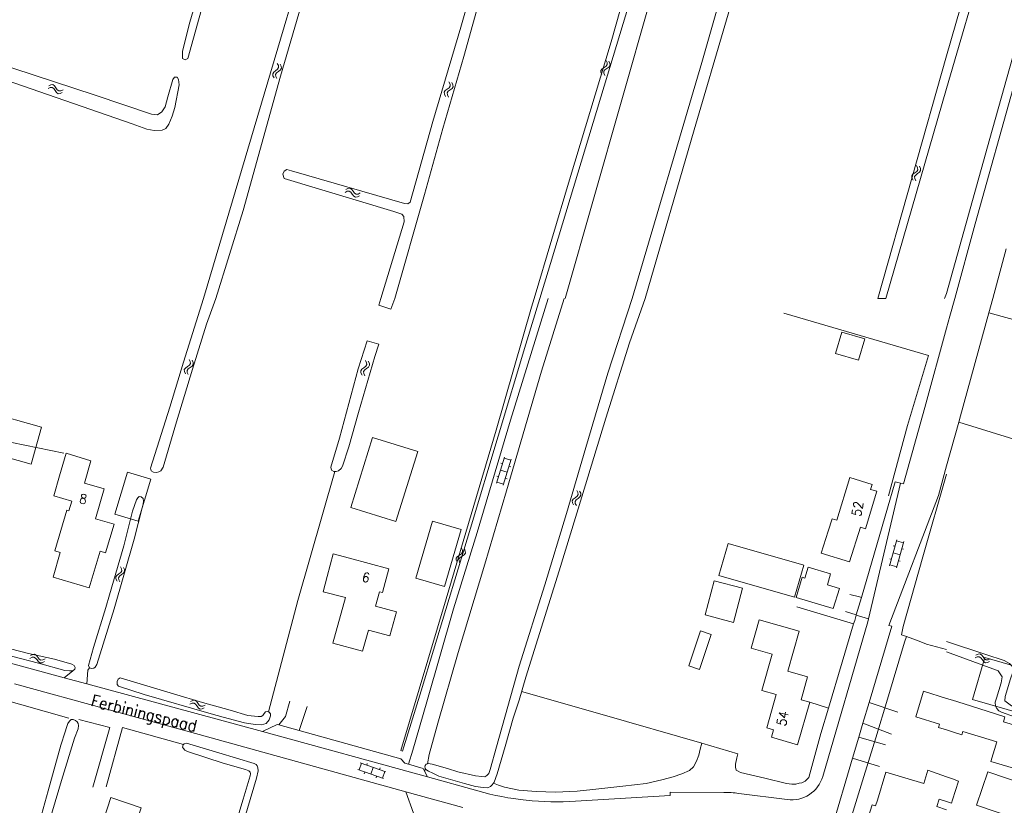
# Model space of a CAD drawing. Header units: metres. Extents: x 189705 to 199106, y 581686 to 588448.
# Tile 438 of 555: x 197844 to 198010, y 584914 to 585047. Entities that reach past the tile are written whole.
import ezdxf

# ---------------------------------------------------------------- set-up
doc = ezdxf.new("R2010")
doc.units = ezdxf.units.M
doc.layers.add('B-WA-OG-GBKN-G', color=7, linetype='Continuous', lineweight=18)
doc.styles.add('Style-STANDARD', font='STANDARD.shx')

msp = doc.modelspace()

# ---------------------------------------------------------------- linework, layer by layer
at = {"layer": 'B-WA-OG-GBKN-G'}
for p, q in [((197887.121, 585039.619), (197887.311, 585039.258)), ((197942.748, 585039.764), (197942.581, 585040.137)), ((197942.763, 585039.428), (197942.748, 585039.764)), ((197943.225, 585039.624), (197943.057, 585039.997)), ((197943.242, 585039.287), (197943.225, 585039.624)), ((197886.524, 585038.154), (197886.35, 585037.875)), ((197886.85, 585038.399), (197886.524, 585038.154)), ((197887.01, 585038.044), (197886.836, 585037.765)), ((197887.178, 585038.653), (197886.85, 585038.399)), ((197887.335, 585038.291), (197887.01, 585038.044)), ((197887.348, 585038.932), (197887.178, 585038.653)), ((197887.311, 585039.258), (197887.348, 585038.932)), ((197887.66, 585038.536), (197887.335, 585038.291)), ((197887.606, 585039.509), (197887.798, 585039.15)), ((197887.837, 585038.825), (197887.66, 585038.536)), ((197887.798, 585039.15), (197887.837, 585038.825)), ((197941.696, 585038.434), (197941.892, 585038.711)), ((197941.715, 585038.108), (197941.696, 585038.434)), ((197941.883, 585037.737), (197941.715, 585038.108)), ((197941.892, 585038.711), (197942.231, 585038.935)), ((197942.178, 585038.296), (197942.365, 585038.563)), ((197942.194, 585037.969), (197942.178, 585038.296)), ((197942.36, 585037.596), (197942.194, 585037.969)), ((197942.231, 585038.935), (197942.572, 585039.161)), ((197942.365, 585038.563), (197942.708, 585038.797)), ((197942.572, 585039.161), (197942.763, 585039.428)), ((197942.708, 585038.797), (197943.05, 585039.02)), ((197943.05, 585039.02), (197943.242, 585039.287)), ((197886.35, 585037.875), (197886.388, 585037.54)), ((197886.388, 585037.54), (197886.579, 585037.178)), ((197886.836, 585037.765), (197886.873, 585037.43)), ((197886.873, 585037.43), (197887.064, 585037.069)), ((197916.066, 585036.504), (197916.254, 585036.142)), ((197916.55, 585036.393), (197916.741, 585036.033)), ((197848.458, 585035.386), (197848.828, 585035.556)), ((197848.592, 585035.864), (197848.961, 585036.037)), ((197848.828, 585035.556), (197849.156, 585035.576)), ((197848.961, 585036.037), (197849.288, 585036.059)), ((197849.156, 585035.576), (197849.425, 585035.392)), ((197849.288, 585036.059), (197849.567, 585035.867)), ((197849.425, 585035.392), (197849.662, 585035.051)), ((197849.567, 585035.867), (197849.795, 585035.53)), ((197849.662, 585035.051), (197849.89, 585034.713)), ((197849.795, 585035.53), (197850.025, 585035.193)), ((197849.89, 585034.713), (197850.159, 585034.524)), ((197850.025, 585035.193), (197850.295, 585035.004)), ((197850.295, 585035.004), (197850.63, 585035.023)), ((197850.496, 585034.545), (197850.867, 585034.717)), ((197850.63, 585035.023), (197851.001, 585035.195)), ((197915.464, 585035.04), (197915.289, 585034.762)), ((197915.289, 585034.762), (197915.327, 585034.427)), ((197915.792, 585035.284), (197915.464, 585035.04)), ((197915.95, 585034.929), (197915.775, 585034.65)), ((197915.775, 585034.65), (197915.811, 585034.316)), ((197916.12, 585035.538), (197915.792, 585035.284)), ((197916.276, 585035.175), (197915.95, 585034.929)), ((197916.29, 585035.816), (197916.12, 585035.538)), ((197916.254, 585036.142), (197916.29, 585035.816)), ((197916.602, 585035.419), (197916.276, 585035.175)), ((197916.779, 585035.708), (197916.602, 585035.419)), ((197916.741, 585036.033), (197916.779, 585035.708)), ((197850.159, 585034.524), (197850.496, 585034.545)), ((197915.327, 585034.427), (197915.517, 585034.065)), ((197915.811, 585034.316), (197916.001, 585033.954)), ((197994.633, 585021.17), (197994.962, 585021.412)), ((197995.107, 585022.024), (197994.921, 585022.388)), ((197994.962, 585021.412), (197995.139, 585021.689)), ((197995.139, 585021.689), (197995.107, 585022.024)), ((197995.117, 585021.056), (197995.446, 585021.296)), ((197995.59, 585021.908), (197995.404, 585022.272)), ((197995.446, 585021.296), (197995.624, 585021.573)), ((197995.624, 585021.573), (197995.59, 585021.908)), ((197994.124, 585020.642), (197994.305, 585020.929)), ((197994.159, 585020.317), (197994.124, 585020.642)), ((197994.346, 585019.955), (197994.159, 585020.317)), ((197994.305, 585020.929), (197994.633, 585021.17)), ((197994.612, 585020.529), (197994.786, 585020.805)), ((197994.645, 585020.203), (197994.612, 585020.529)), ((197994.829, 585019.839), (197994.645, 585020.203)), ((197994.786, 585020.805), (197995.117, 585021.056)), ((197898.563, 585017.877), (197898.926, 585018.06)), ((197898.68, 585018.359), (197899.042, 585018.545)), ((197898.926, 585018.06), (197899.253, 585018.092)), ((197899.042, 585018.545), (197899.368, 585018.58)), ((197899.253, 585018.092), (197899.529, 585017.918)), ((197899.368, 585018.58), (197899.654, 585018.398)), ((197899.654, 585018.398), (197899.894, 585018.07)), ((197899.894, 585018.07), (197900.136, 585017.741)), ((197899.529, 585017.918), (197899.779, 585017.587)), ((197899.779, 585017.587), (197900.018, 585017.256)), ((197900.018, 585017.256), (197900.295, 585017.078)), ((197900.136, 585017.741), (197900.412, 585017.562)), ((197900.295, 585017.078), (197900.63, 585017.111)), ((197900.412, 585017.562), (197900.747, 585017.594)), ((197900.63, 585017.111), (197900.995, 585017.297)), ((197900.747, 585017.594), (197901.111, 585017.779)), ((197871.622, 584988.253), (197871.437, 584987.981)), ((197871.958, 584988.485), (197871.622, 584988.253)), ((197872.104, 584988.124), (197871.919, 584987.852)), ((197872.295, 584988.726), (197871.958, 584988.485)), ((197872.439, 584988.358), (197872.104, 584988.124)), ((197872.277, 584989.693), (197872.452, 584989.325)), ((197872.476, 584988.998), (197872.295, 584988.726)), ((197872.773, 584988.59), (197872.439, 584988.358)), ((197872.452, 584989.325), (197872.476, 584988.998)), ((197872.757, 584989.565), (197872.934, 584989.198)), ((197872.961, 584988.872), (197872.773, 584988.59)), ((197872.934, 584989.198), (197872.961, 584988.872)), ((197901.708, 584988.292), (197901.38, 584988.049)), ((197902.036, 584988.544), (197901.708, 584988.292)), ((197902.192, 584988.181), (197901.865, 584987.936)), ((197901.986, 584989.51), (197902.173, 584989.148)), ((197902.208, 584988.822), (197902.036, 584988.544)), ((197902.173, 584989.148), (197902.208, 584988.822)), ((197902.518, 584988.424), (197902.192, 584988.181)), ((197902.47, 584989.398), (197902.659, 584989.037)), ((197902.697, 584988.712), (197902.518, 584988.424)), ((197902.659, 584989.037), (197902.697, 584988.712)), ((197871.437, 584987.981), (197871.462, 584987.645)), ((197871.462, 584987.645), (197871.639, 584987.276)), ((197871.919, 584987.852), (197871.942, 584987.516)), ((197871.942, 584987.516), (197872.119, 584987.148)), ((197901.38, 584988.049), (197901.204, 584987.771)), ((197901.204, 584987.771), (197901.24, 584987.436)), ((197901.24, 584987.436), (197901.429, 584987.073)), ((197901.865, 584987.936), (197901.689, 584987.658)), ((197901.689, 584987.658), (197901.724, 584987.323)), ((197901.724, 584987.323), (197901.913, 584986.961)), ((197924.095, 584968.822), (197925.419, 584973.227)), ((197924.801, 584972.212), (197925.088, 584972.126)), ((197925.244, 584968.476), (197926.569, 584972.881)), ((197925.362, 584973.035), (197926.511, 584972.69)), ((197926.209, 584971.684), (197926.496, 584971.598)), ((197924.139, 584970.011), (197924.427, 584969.925)), ((197924.757, 584971.024), (197925.906, 584970.679)), ((197924.153, 584969.013), (197925.302, 584968.668)), ((197925.605, 584969.675), (197925.892, 584969.589)), ((197937.682, 584966.632), (197937.354, 584966.377)), ((197937.626, 584967.597), (197937.815, 584967.236)), ((197937.852, 584966.91), (197937.682, 584966.632)), ((197937.815, 584967.236), (197937.852, 584966.91)), ((197938.164, 584966.514), (197937.839, 584966.269)), ((197938.111, 584967.487), (197938.302, 584967.128)), ((197938.341, 584966.803), (197938.164, 584966.514)), ((197938.302, 584967.128), (197938.341, 584966.803)), ((197937.027, 584966.133), (197936.853, 584965.854)), ((197936.853, 584965.854), (197936.891, 584965.519)), ((197936.891, 584965.519), (197937.082, 584965.157)), ((197937.354, 584966.377), (197937.027, 584966.133)), ((197937.514, 584966.022), (197937.339, 584965.743)), ((197937.339, 584965.743), (197937.375, 584965.409)), ((197937.375, 584965.409), (197937.566, 584965.047)), ((197937.839, 584966.269), (197937.514, 584966.022)), ((197990.388, 584954.865), (197991.612, 584959.299)), ((197991.017, 584958.27), (197991.306, 584958.191)), ((197991.545, 584954.546), (197992.769, 584958.98)), ((197991.559, 584959.106), (197992.716, 584958.787)), ((197917.489, 584956.469), (197917.833, 584956.687)), ((197917.833, 584956.687), (197918.177, 584956.907)), ((197917.96, 584956.313), (197918.307, 584956.54)), ((197918.177, 584956.907), (197918.374, 584957.171)), ((197918.365, 584957.507), (197918.204, 584957.883)), ((197918.307, 584956.54), (197918.653, 584956.757)), ((197918.374, 584957.171), (197918.365, 584957.507)), ((197918.653, 584956.757), (197918.849, 584957.021)), ((197918.838, 584957.358), (197918.678, 584957.734)), ((197918.849, 584957.021), (197918.838, 584957.358)), ((197991, 584957.082), (197992.157, 584956.763)), ((197992.436, 584957.775), (197992.725, 584957.695)), ((197917.289, 584956.196), (197917.489, 584956.469)), ((197917.302, 584955.869), (197917.289, 584956.196)), ((197917.464, 584955.495), (197917.302, 584955.869)), ((197917.768, 584956.05), (197917.96, 584956.313)), ((197917.778, 584955.722), (197917.768, 584956.05)), ((197917.937, 584955.346), (197917.778, 584955.722)), ((197990.406, 584956.055), (197990.695, 584955.975)), ((197990.442, 584955.058), (197991.598, 584954.738)), ((197991.878, 584955.753), (197992.167, 584955.673)), ((197860.059, 584953.283), (197859.88, 584953.006)), ((197860.389, 584953.522), (197860.059, 584953.283)), ((197860.721, 584953.771), (197860.389, 584953.522)), ((197860.873, 584953.406), (197860.543, 584953.165)), ((197860.68, 584954.737), (197860.864, 584954.374)), ((197860.895, 584954.047), (197860.721, 584953.771)), ((197860.864, 584954.374), (197860.895, 584954.047)), ((197861.201, 584953.646), (197860.873, 584953.406)), ((197861.163, 584954.62), (197861.349, 584954.257)), ((197861.383, 584953.932), (197861.201, 584953.646)), ((197861.349, 584954.257), (197861.383, 584953.932)), ((197859.88, 584953.006), (197859.913, 584952.671)), ((197859.913, 584952.671), (197860.098, 584952.306)), ((197860.543, 584953.165), (197860.365, 584952.888)), ((197860.365, 584952.888), (197860.396, 584952.553)), ((197860.396, 584952.553), (197860.581, 584952.189)), ((197845.512, 584939.762), (197845.872, 584939.954)), ((197845.872, 584939.954), (197846.197, 584939.993)), ((197846.197, 584939.993), (197846.486, 584939.816)), ((198004.938, 584939.824), (198005.302, 584940.006)), ((198005.302, 584940.006), (198005.628, 584940.037)), ((198005.628, 584940.037), (198005.912, 584939.852)), ((197845.403, 584939.277), (197845.764, 584939.467)), ((197845.764, 584939.467), (197846.09, 584939.504)), ((197846.09, 584939.504), (197846.369, 584939.334)), ((197846.369, 584939.334), (197846.623, 584939.007)), ((197846.486, 584939.816), (197846.731, 584939.492)), ((197846.623, 584939.007), (197846.868, 584938.68)), ((197846.731, 584939.492), (197846.978, 584939.167)), ((197846.868, 584938.68), (197847.147, 584938.506)), ((197846.978, 584939.167), (197847.257, 584938.992)), ((197847.147, 584938.506), (197847.482, 584938.545)), ((197847.257, 584938.992), (197847.592, 584939.029)), ((197847.482, 584938.545), (197847.844, 584938.736)), ((197847.592, 584939.029), (197847.953, 584939.22)), ((198004.815, 584939.343), (198005.181, 584939.522)), ((198005.181, 584939.522), (198005.508, 584939.551)), ((198005.508, 584939.551), (198005.782, 584939.373)), ((198005.782, 584939.373), (198006.028, 584939.039)), ((198005.912, 584939.852), (198006.148, 584939.521)), ((198006.028, 584939.039), (198006.264, 584938.706)), ((198006.148, 584939.521), (198006.387, 584939.189)), ((198006.264, 584938.706), (198006.538, 584938.524)), ((198006.387, 584939.189), (198006.661, 584939.008)), ((198006.538, 584938.524), (198006.874, 584938.554)), ((198006.661, 584939.008), (198006.996, 584939.035)), ((198006.874, 584938.554), (198007.24, 584938.735)), ((198006.996, 584939.035), (198007.363, 584939.217)), ((197872.388, 584931.53), (197872.753, 584931.71)), ((197872.51, 584932.011), (197872.874, 584932.194)), ((197872.753, 584931.71), (197873.08, 584931.738)), ((197872.874, 584932.194), (197873.2, 584932.225)), ((197873.08, 584931.738), (197873.354, 584931.561)), ((197873.2, 584932.225), (197873.484, 584932.04)), ((197873.484, 584932.04), (197873.72, 584931.709)), ((197873.72, 584931.709), (197873.959, 584931.378)), ((197873.354, 584931.561), (197873.6, 584931.227)), ((197873.6, 584931.227), (197873.836, 584930.895)), ((197873.836, 584930.895), (197874.111, 584930.713)), ((197873.959, 584931.378), (197874.234, 584931.197)), ((197874.111, 584930.713), (197874.447, 584930.743)), ((197874.234, 584931.197), (197874.569, 584931.225)), ((197874.447, 584930.743), (197874.813, 584930.925)), ((197874.569, 584931.225), (197874.935, 584931.406)), ((197901.114, 584921.656), (197905.457, 584920.142)), ((197900.719, 584920.523), (197905.063, 584919.009)), ((197901.303, 584921.59), (197900.908, 584920.457)), ((197901.901, 584920.111), (197901.802, 584919.827)), ((197902.3, 584921.56), (197902.202, 584921.277)), ((197903.286, 584920.899), (197902.891, 584919.766)), ((197904.47, 584920.804), (197904.372, 584920.52)), ((197905.269, 584920.208), (197904.874, 584919.075)), ((197903.882, 584919.42), (197903.783, 584919.137))]:
    msp.add_line(p, q, dxfattribs=at)
at = {"layer": 'B-WA-OG-GBKN-G', "flags": 128}
for points in [[(197991.182, 585149.548), (197981.904, 585117.757), (197975.542, 585097.112), (197966.108, 585065.599), (197958.715, 585039.78), (197946.962, 585000)], [(198000, 585100.631), (197987.595, 585104.705), (197983.921, 585106.06), (197982.673, 585106.325), (197981.533, 585106.082), (197980.453, 585105.078), (197979.756, 585103.798), (197968.318, 585065.574), (197957.426, 585028.45), (197949.167, 585000)], [(198000, 585102.591), (198018.269, 585096.948), (198018.47, 585096.717), (198018.417, 585096.311), (198013.681, 585080.941), (198006.579, 585057.937), (198000, 585035.408)], [(198000, 585100.631), (198015.541, 585095.696), (198015.972, 585095.515), (198015.969, 585095.108), (198010.167, 585076.238), (198000, 585040.894)], [(198001.379, 585000), (198004.839, 585012.547), (198011.601, 585036.885), (198015.546, 585052.695), (198020.538, 585069.21), (198028.137, 585097.419)], [(198025.731, 585094.213), (198026.224, 585093.943), (198022.991, 585082.477), (198014.57, 585052.848), (198007.294, 585026.973), (198000, 585000.811)], [(197927.202, 585079.443), (197921.419, 585057.417), (197918.102, 585045.758), (197913.336, 585029.81), (197909.508, 585016.238), (197909.13, 585015.954), (197908.571, 585015.998), (197889.505, 585021.519), (197888.74, 585021.713), (197888.286, 585021.479), (197888.038, 585020.968), (197888.275, 585020.233), (197906.808, 585014.68), (197908.109, 585014.213), (197908.47, 585013.785), (197908.505, 585012.921), (197904.603, 585000)], [(197930.444, 585000), (197936.406, 585019.971), (197943.446, 585043.268), (197951.083, 585070.378), (197950.791, 585071.088), (197949.84, 585071.351), (197930.263, 585077.119), (197929.485, 585077.242), (197929.086, 585076.984), (197928.686, 585076.483), (197927.492, 585072.44)], [(197927.492, 585072.44), (197925.707, 585066.519), (197923.541, 585058.485), (197921.639, 585051.75), (197918.567, 585040.805), (197915.026, 585028.66), (197911.957, 585017.538), (197906.936, 585000)], [(197952.157, 585071.234), (197951.225, 585066.072), (197947, 585051.436), (197941.702, 585033.938), (197933.192, 585005.856), (197931.393, 585000)], [(197935.671, 585000), (197950.005, 585050.254), (197955.979, 585071.071)], [(197878.792, 585068.405), (197872.368, 585046.564), (197871.155, 585041.694), (197871.119, 585040.473), (197871.579, 585040.224), (197872.033, 585040.484), (197874.909, 585050.79)], [(197893.791, 585064.403), (197883.832, 585030.859), (197874.689, 585000)], [(197876.749, 585000), (197881.353, 585014.837), (197887.665, 585037.49), (197893.563, 585057.714)], [(197841.237, 585036.839), (197852.741, 585032.856), (197862.663, 585029.414), (197865.112, 585028.553), (197866.385, 585028.314), (197867.705, 585028.355), (197868.337, 585028.642), (197868.861, 585029.386), (197869.379, 585030.714), (197869.819, 585032.219), (197870.587, 585036.042), (197870.449, 585036.905), (197870.242, 585037.284), (197869.81, 585037.304), (197869.484, 585036.919), (197868.68, 585033.986), (197868.192, 585032.327), (197867.643, 585031.456), (197866.938, 585030.965), (197865.895, 585031.054), (197856.407, 585034.273), (197839.041, 585039.966)], [(197988.425, 585000), (198000, 585040.894)], [(197989.759, 585000), (198000, 585035.408)], [(198010.067, 585008.377), (198007.778, 585000)], [(197874.689, 585000), (197871.3, 584989.228), (197869.001, 584981.677), (197865.742, 584971.379), (197865.87, 584970.922), (197866.251, 584970.669), (197866.759, 584970.644), (197867.166, 584970.721), (197867.47, 584970.925), (197867.901, 584971.536), (197870.149, 584979.189), (197872.852, 584988.037), (197875.201, 584995.664), (197876.749, 585000)], [(197904.603, 585000), (197904.232, 584998.847)], [(197906.283, 584998.181), (197906.936, 585000)], [(197907.957, 584923.739), (197915.609, 584949.324), (197924.051, 584977.744), (197930.008, 584998.54), (197930.444, 585000)], [(197931.393, 585000), (197929.018, 584992.267), (197919.696, 584961.224), (197911.41, 584933.822), (197908.247, 584923.649), (197907.957, 584923.739)], [(197932.785, 585000), (197926.454, 584979.451), (197920.848, 584960.483), (197916.856, 584947.643), (197912.336, 584931.956), (197909.963, 584923.77), (197909.261, 584921.41)], [(197912.057, 584920.803), (197912.204, 584920.547), (197912.611, 584920.268), (197913.349, 584919.888), (197914.366, 584919.407), (197918.713, 584918.171), (197920.544, 584917.666), (197921.865, 584917.516), (197922.602, 584917.467), (197923.084, 584917.671), (197923.389, 584917.951), (197923.693, 584918.409), (197924.224, 584919.808), (197925.537, 584924.435), (197926.9, 584929.189), (197927.911, 584932.241), (197929.022, 584936.131), (197931.043, 584942.589), (197934.682, 584954.031), (197938.496, 584966.54), (197942.512, 584979.812), (197946.529, 584992.525), (197949.167, 585000)], [(197935.531, 585000), (197931.699, 584987.694), (197925.79, 584967.557), (197922.102, 584955.175), (197917.657, 584940.276), (197914.223, 584928.352), (197912.759, 584923.038), (197912.468, 584921.502)], [(197942.854, 584987.36), (197946.962, 585000)], [(197988.425, 585000), (197989.759, 585000)], [(197999.671, 584999.998), (197999.672, 585000)], [(197999.672, 585000), (198000, 585000.811)], [(198000, 584994.977), (198000.547, 584996.981), (198001.379, 585000)], [(198007.778, 585000), (198007.108, 584997.549)], [(197906.283, 584998.181), (197904.232, 584998.847)], [(197830.449, 584997.588), (197831.444, 584997.485), (197832.486, 584997.182), (197833.147, 584996.98), (197833.885, 584996.601), (197834.165, 584995.991), (197834.293, 584995.56), (197834.244, 584994.695), (197834.118, 584993.882), (197833.462, 584991.136), (197831.922, 584985.797), (197829.877, 584978.45), (197835.749, 584977.14), (197842.332, 584975.704), (197851.11, 584973.88)], [(197972.564, 584997.531), (197996.97, 584990.362), (197993.434, 584978.539), (197990.177, 584966.717)], [(198007.108, 584997.549), (198002.366, 584980.199), (198002.069, 584979.136)], [(198007.108, 584997.549), (198023.29, 584993.125), (198022.811, 584991.28), (198028.296, 584989.818), (198028.885, 584991.531)], [(197992.246, 584968.838), (197992.732, 584968.724), (197996.347, 584981.595), (198000, 584994.977)], [(197985.143, 584989.572), (197981.282, 584990.719), (197982.346, 584994.301), (197986.207, 584993.154), (197985.143, 584989.572)], [(197902.295, 584992.835), (197900.776, 584988.116), (197897.621, 584976.447), (197896.156, 584971.54), (197896.258, 584971.032), (197896.64, 584970.778), (197897.072, 584970.779), (197897.453, 584970.932), (197897.884, 584971.289), (197898.138, 584971.671), (197899.199, 584974.951), (197900.84, 584980.722), (197903.593, 584990.18), (197904.257, 584992.27)], [(197904.257, 584992.27), (197902.295, 584992.835)], [(197942.854, 584987.36), (197939.167, 584974.851), (197935.884, 584963.689), (197932.247, 584951.688), (197927.901, 584937.958), (197924.089, 584924.356), (197923.054, 584920.542), (197922.776, 584919.881), (197922.446, 584919.525), (197922.116, 584919.321), (197921.608, 584919.345), (197920.54, 584919.47), (197917.592, 584920.151), (197915.837, 584920.706), (197913.244, 584921.438), (197912.584, 584921.538), (197912.468, 584921.502)], [(197845.642, 584972.033), (197836.416, 584974.594), (197838.156, 584980.859), (197847.382, 584978.298), (197845.642, 584972.033)], [(198002.069, 584979.136), (198000, 584971.736)], [(198033.58, 584925.27), (198044.812, 584965.912), (198002.069, 584979.136)], [(197899.532, 584964.701), (197903.203, 584976.524), (197910.805, 584974.163), (197907.134, 584962.34), (197899.532, 584964.701)], [(197850.413, 584970.082), (197851.519, 584973.872), (197855.704, 584972.606), (197854.625, 584968.848)], [(198000, 584971.736), (197998.61, 584966.765), (197990.26, 584944.833), (197990.739, 584944.691), (197986.923, 584931.833)], [(197849.438, 584966.666), (197850.413, 584970.082)], [(197863.659, 584962.437), (197859.746, 584963.615), (197861.885, 584970.704), (197865.793, 584969.528), (197863.659, 584962.437)], [(197896.843, 584970.779), (197890.606, 584949.041), (197885.641, 584930.245)], [(197993.259, 584942.985), (197992.379, 584943.242), (197992.682, 584944.665), (197996.014, 584956.411), (198000, 584970.347)], [(197855.423, 584951.183), (197857.227, 584957.338), (197858.179, 584957.059), (197859.602, 584961.916), (197856.457, 584962.838), (197857.934, 584967.878), (197854.625, 584968.848)], [(197981.47, 584962.579), (197983.67, 584969.77), (197987.45, 584968.63), (197987.19, 584967.78), (197988.24, 584967.47), (197986.32, 584961.14), (197985.46, 584961.41), (197983.64, 584955.56), (197978.87, 584957.03), (197980.04, 584960.76)], [(197992.246, 584968.838), (197991.334, 584969.054), (197985.633, 584949.57)], [(197986.842, 584945.964), (197992.246, 584968.838)], [(197851.616, 584964.252), (197851.973, 584964.148), (197852.451, 584965.79), (197849.438, 584966.666)], [(197858.238, 584947.885), (197856.115, 584941.122), (197855.282, 584938.096), (197855.436, 584937.69), (197855.817, 584937.564), (197856.198, 584937.615), (197856.401, 584937.794), (197856.68, 584938.226), (197859.61, 584947.608), (197862.968, 584959.405), (197864.356, 584964.643), (197864.533, 584965.304), (197864.558, 584965.786), (197864.506, 584966.269), (197864.175, 584966.523), (197863.845, 584966.573), (197863.591, 584966.369), (197863.388, 584966.038), (197862.731, 584964.08), (197861.268, 584958.284), (197858.844, 584949.995), (197858.238, 584947.885)], [(197855.423, 584951.183), (197849.333, 584952.991), (197850.527, 584957.119), (197849.592, 584957.41), (197851.616, 584964.252)], [(197918.144, 584960.994), (197915.318, 584951.387), (197910.498, 584952.786), (197913.324, 584962.393), (197918.144, 584960.994)], [(197981.47, 584962.579), (197980.685, 584962.822), (197980.04, 584960.76)], [(197974.348, 584949.582), (197961.591, 584953.255), (197963.152, 584958.679), (197975.909, 584955.005), (197974.348, 584949.582)], [(197895.53, 584953.06), (197896.572, 584956.924)], [(197899.32, 584956.17), (197896.572, 584956.924)], [(197899.32, 584956.17), (197905.91, 584954.37), (197904.85, 584950.4), (197904.39, 584950.52), (197903.71, 584948.08), (197907.23, 584947.11), (197906.12, 584943.07), (197902.49, 584944.06), (197901.51, 584940.48), (197896.47, 584941.86), (197898.61, 584949.52)], [(197979.914, 584951.666), (197980.441, 584953.548), (197976.645, 584954.639), (197976.109, 584952.809)], [(197895.53, 584953.06), (197894.859, 584950.493), (197898.61, 584949.52)], [(197965.581, 584951.105), (197960.824, 584952.375), (197959.281, 584946.595), (197964.038, 584945.325), (197965.581, 584951.105)], [(197979.914, 584951.666), (197981.93, 584951.06), (197980.89, 584947.67), (197974.62, 584949.56), (197975.64, 584952.95), (197976.109, 584952.809)], [(197983.677, 584950.06), (197985.33, 584949.631), (197985.633, 584949.57)], [(197985.633, 584949.57), (197984.768, 584946.612)], [(197984.319, 584945.089), (197974.737, 584947.959)], [(197984.768, 584946.612), (197982.971, 584947.187)], [(197984.76, 584946.572), (197984.498, 584945.691), (197984.319, 584945.089)], [(197984.768, 584946.612), (197984.756, 584946.573)], [(197984.756, 584946.573), (197986.842, 584945.964)], [(197816.944, 584945.369), (197836.718, 584939.919), (197851.202, 584935.999)], [(197976.93, 584931.89), (197974.83, 584924.67), (197970.46, 584925.98), (197970.81, 584927.22), (197969.66, 584927.54), (197971.27, 584933.19), (197968.85, 584933.88), (197970.59, 584939.96), (197967.04, 584940.98), (197968.41, 584945.78), (197975.13, 584943.86), (197973.21, 584937.14), (197976.57, 584936.18), (197975.49, 584932.3), (197976.93, 584931.89)], [(197979.124, 584919.366), (197986.718, 584945.441), (197986.842, 584945.964)], [(197984.319, 584945.089), (197982.402, 584938.648), (197980.062, 584930.858)], [(197958.326, 584937.396), (197956.526, 584938), (197958.514, 584943.923), (197960.314, 584943.319), (197958.326, 584937.396)], [(197993.259, 584942.985), (197992.915, 584942.023), (197990.036, 584932.387), (197988.04, 584925.878), (197986.07, 584919.344), (197983.796, 584912.021), (197980.89, 584903.071), (197977.556, 584892.468), (197977.203, 584891.291)], [(198000, 584940.778), (197996.625, 584941.7), (197995.354, 584942.206), (197993.259, 584942.985)], [(198000, 584942.14), (198006.612, 584939.919), (198009.719, 584938.894), (198010.598, 584938.412), (198010.964, 584938.067), (198011.282, 584937.644), (198011.176, 584936.929), (198010.752, 584935.823), (198009.9, 584932.874), (198009.822, 584932.109), (198010.94, 584931.278), (198024.894, 584927.961), (198024.715, 584927.142)], [(197812.955, 584940.399), (197819.201, 584938.687), (197830.514, 584935.355), (197839.411, 584932.729), (197851.97, 584929.171)], [(197845.166, 584940.11), (197842.141, 584940.891), (197841.658, 584940.865), (197841.43, 584940.534), (197841.456, 584940.179), (197841.812, 584939.874), (197842.524, 584939.622), (197846.871, 584938.461), (197851.295, 584937.25), (197852.108, 584937.15), (197852.667, 584937.176), (197852.997, 584937.431), (197853.047, 584937.711), (197852.869, 584938.066), (197852.462, 584938.32), (197849.538, 584939.127), (197845.166, 584940.11)], [(198024.181, 584925.234), (198024.173, 584925.727), (198024.013, 584925.977), (198023.623, 584926.27), (198022.524, 584926.466), (198014.886, 584928.524), (198011.427, 584929.437), (198009.244, 584930.184), (198008.829, 584930.452), (198008.487, 584930.823), (198008.272, 584931.223), (198008.201, 584931.882), (198008.41, 584932.549), (198009.222, 584935.141), (198009.37, 584936.137), (198008.677, 584937.184), (198007.803, 584937.514), (198000, 584940.371)], [(198013.166, 584929.806), (198004.367, 584932.367), (198006.423, 584939.43), (198015.222, 584936.869), (198013.166, 584929.806)], [(197852.667, 584937.176), (197851.202, 584935.999)], [(197855.014, 584934.967), (197855.157, 584937.283), (197855.436, 584937.69)], [(197842.784, 584935.007), (197873.944, 584926.46), (197908.781, 584916.792)], [(197851.202, 584935.999), (197855.014, 584934.967)], [(197855.014, 584934.967), (197884.616, 584926.955)], [(197869.622, 584933.322), (197860.622, 584935.972), (197860.317, 584935.768), (197860.14, 584935.387), (197860.116, 584934.853), (197860.37, 584934.574), (197864.667, 584933.185), (197875.954, 584929.929), (197878.014, 584929.374), (197881.598, 584928.39), (197883.377, 584928.139), (197884.47, 584928.065), (197885.257, 584928.295), (197885.739, 584928.906), (197885.992, 584929.567), (197885.966, 584929.923), (197885.762, 584930.202), (197885.406, 584930.328), (197885.126, 584930.277), (197884.898, 584929.997), (197884.696, 584929.641), (197884.416, 584929.488), (197883.883, 584929.462), (197883.273, 584929.511), (197882.155, 584929.661), (197879.155, 584930.52), (197874.503, 584931.832), (197869.622, 584933.322)], [(197958.72, 584924.957), (197941.891, 584929.828), (197928.323, 584933.68)], [(198000, 584927.208), (197998.62, 584927.64), (197998.78, 584928.16), (197994.79, 584929.4), (197996.1, 584933.73), (198000, 584932.523)], [(197887.372, 584928.057), (197888.507, 584929.496), (197889.239, 584932.064)], [(197976.93, 584931.89), (197980.062, 584930.858)], [(197986.923, 584931.833), (197985.881, 584928.324)], [(197991.767, 584930.23), (197986.923, 584931.833)], [(198000, 584932.523), (198000.993, 584932.216)], [(198000.993, 584926.897), (198002.561, 584926.406), (198002.719, 584926.931), (198008.45, 584925.204), (198007.457, 584921.909), (198012.232, 584920.47), (198014.255, 584927.184), (198009.595, 584928.589), (198009.845, 584929.42), (198004.048, 584931.271), (198000.993, 584932.216)], [(197892.188, 584931.155), (197890.83, 584927.099)], [(197980.062, 584930.858), (197978.79, 584926.622), (197976.745, 584919.198), (197976.162, 584918.587), (197975.603, 584918.307), (197975.121, 584918.204), (197974.588, 584918.051), (197973.876, 584918.075), (197973.012, 584918.175), (197969.326, 584919.057), (197965.259, 584920.04), (197964.827, 584920.268), (197964.521, 584920.445), (197964.393, 584920.902), (197964.418, 584921.411), (197964.619, 584922.478), (197964.77, 584923.19), (197958.72, 584924.957)], [(197853.394, 584928.589), (197853.114, 584928.817), (197852.682, 584928.969), (197852.351, 584928.943), (197852.098, 584928.714), (197851.819, 584928.281), (197851.591, 584927.645), (197851.364, 584926.883), (197850.631, 584924.62), (197848.46, 584916.942), (197846.516, 584909.874), (197844.242, 584902.678), (197841.944, 584894.949)], [(197853.394, 584928.589), (197853.521, 584928.284), (197853.573, 584927.954), (197853.523, 584927.421), (197852.916, 584925.818), (197850.744, 584918.699), (197847.233, 584906.953), (197845.187, 584900.139), (197842.104, 584890.579)], [(197853.647, 584928.971), (197858.909, 584927.634), (197856.031, 584917.541), (197856.031, 584917.566)], [(197985.881, 584928.324), (197985.191, 584926)], [(197985.881, 584928.324), (197990.732, 584926.493)], [(197858.292, 584917.621), (197861.044, 584927.638), (197871.285, 584924.739)], [(197884.616, 584926.955), (197887.131, 584928.124), (197887.372, 584928.057)], [(197884.616, 584926.955), (197912.437, 584919.277)], [(197887.372, 584928.057), (197890.83, 584927.099)], [(197890.83, 584927.099), (197907.953, 584922.356), (197908.638, 584921.584), (197909.261, 584921.41)], [(198000.993, 584926.897), (198000, 584927.208)], [(197878.899, 584903.177), (197883.597, 584919.068), (197883.899, 584920.314), (197883.848, 584920.797), (197883.72, 584921.127), (197883.542, 584921.355), (197883.211, 584921.558), (197877.288, 584923.325), (197871.822, 584924.966), (197871.415, 584924.889), (197871.238, 584924.685), (197871.137, 584924.329), (197871.29, 584924.05), (197871.519, 584923.771), (197871.977, 584923.569), (197878.002, 584921.598), (197881.79, 584920.513), (197882.349, 584920.336), (197882.553, 584920.108), (197882.63, 584919.829), (197882.554, 584919.473), (197881.392, 584915.532), (197878.791, 584906.913)], [(197985.191, 584926), (197984.133, 584922.434)], [(197989.694, 584924.687), (197985.191, 584926)], [(197958.72, 584924.957), (197958.417, 584923.94), (197958.241, 584922.949), (197957.811, 584921.957), (197957.304, 584920.99), (197956.619, 584920.354), (197955.35, 584919.792), (197953.903, 584919.281), (197951.998, 584918.769), (197949.356, 584918.18), (197945.419, 584917.74), (197940.338, 584917.146), (197937.696, 584916.861), (197934.063, 584916.727), (197930.785, 584916.848), (197927.888, 584917.071), (197925.448, 584917.549), (197924.431, 584917.902), (197923.584, 584918.245)], [(197984.133, 584922.434), (197980.571, 584910.434)], [(197984.133, 584922.434), (197988.709, 584921.026)], [(197909.261, 584921.41), (197911.71, 584920.724), (197912.008, 584920.132)], [(197912.468, 584921.502), (197912.254, 584921.436), (197912.051, 584921.233), (197912, 584920.902), (197912.057, 584920.803)], [(197912.057, 584920.803), (197912.002, 584920.191), (197912.008, 584920.132)], [(197912.008, 584920.132), (197912.437, 584919.277)], [(198000, 584919.292), (197996.86, 584920.4), (197996.17, 584918.15), (197989.78, 584920.11), (197988.33, 584915.37), (197988.03, 584914.38), (197987.43, 584914.56), (197986.72, 584912.25), (197987.32, 584912.07), (197993.48, 584909.04), (197993.27, 584908.35), (197996.17, 584907.45), (197996.46, 584908.08), (197996.91, 584909.51), (197999.3, 584908.77), (197998.85, 584907.32)], [(198011.154, 584912.432), (198005.061, 584914.506), (198006.983, 584920.156), (198013.077, 584918.083), (198011.154, 584912.432)], [(197912.437, 584919.277), (197920.928, 584916.913)], [(198000.993, 584918.942), (198000, 584919.292)], [(198000.993, 584915.393), (198001.981, 584918.594), (198000.993, 584918.942)], [(197908.781, 584916.792), (197910.078, 584913.153), (197909.388, 584910.699)], [(197908.781, 584916.792), (197918.414, 584914.118)], [(197937.415, 584915.175), (197953.393, 584916.159), (197953.396, 584916.692), (197962.416, 584916.679)], [(197855.855, 584912.807), (197857.884, 584912.166), (197859.03, 584915.79), (197864.15, 584914.05), (197860.893, 584904.224), (197859.045, 584904.836), (197858.247, 584902.431), (197853.102, 584904.136)], [(197964.965, 584916.512), (197973.134, 584915.45)], [(198000, 584913.754), (197998.343, 584914.27), (197998.731, 584915.518)], [(198000, 584915.126), (197998.731, 584915.518)], [(198000.993, 584915.393), (198000.83, 584914.87), (198000, 584915.126)]]:
    msp.add_lwpolyline(points, dxfattribs=at)
at = {"layer": 'B-WA-OG-GBKN-G'}
for centre, radius, start, end in [((197973.843, 584920.905), 5.501, 262.60016, 343.74964), ((197934.341, 584965.086), 50.006, 254.44069, 273.52394), ((197962.378, 584896.557), 20.122, 82.6123, 89.89084)]:
    msp.add_arc(centre, radius, start, end, dxfattribs=at)

# ---------------------------------------------------------------- texts
at = {"layer": 'B-WA-OG-GBKN-G', "style": 'Style-STANDARD'}
for s, height, rotation, p in [('8', 1.6, 349.98207, (197853.645, 584965.475)), ('52', 1.6, 79.51061, (197985.534, 584963.132)), ('6', 1.6, 349.63368, (197901.324, 584952.25)), ('Ferbiningspaad', 2, 345.93596, (197855.546, 584931.284)), ('54', 1.6, 77.64517, (197972.868, 584927.754))]:
    msp.add_text(s, height=height, rotation=rotation, dxfattribs=at).set_placement(p)

doc.saveas('drawing.dxf')
